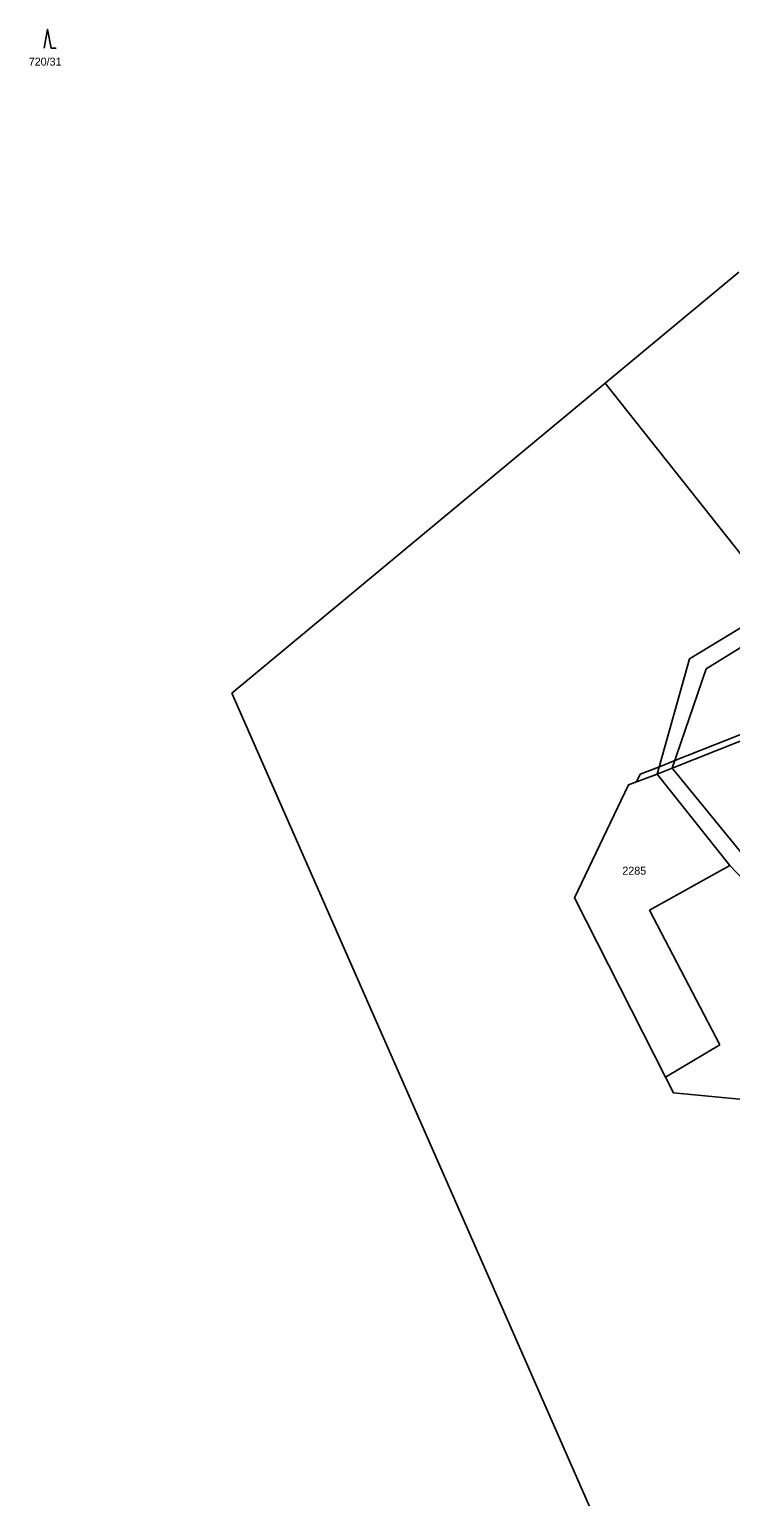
# Model space of a CAD drawing. Extents: x -439246 to -433691, y -1130252 to -1121148.
# Drawn here: x -436084 to -435935, y -1126245.5 to -1125933.8 of the extents above; entities that cross this region are included whole.
import ezdxf

# ---------------------------------------------------------------- set-up
doc = ezdxf.new("R2010")
doc.units = 0
for name, color, linetype in [('Vrstva 1', 7, 'Continuous'), ('Vrstva 18', 7, 'Continuous'), ('Vrstva 25', 7, 'Continuous'), ('Vrstva 52', 7, 'Continuous'), ('Vrstva 6', 7, 'Continuous')]:
    doc.layers.add(name, color=color, linetype=linetype)

msp = doc.modelspace()

# ---------------------------------------------------------------- linework, layer by layer
at = {"layer": 'Vrstva 1'}
for points in [[(-435961.62, -1126008.93), (-435933.2, -1125985.34)], [(-436040.94, -1126074.8), (-435961.62, -1126008.93)], [(-435906.12, -1126048.6), (-435940.13, -1126069.59)], [(-435924.42, -1126055.79), (-435943.67, -1126067.46)], [(-435943.67, -1126067.46), (-435950.54, -1126092.02)], [(-435940.13, -1126069.59), (-435947.35, -1126090.75)], [(-435993.95, -1126181.64), (-436040.94, -1126074.8)], [(-435928.84, -1126083.33), (-435947.35, -1126090.75)], [(-435947.35, -1126090.75), (-435950.54, -1126092.02)], [(-435947.35, -1126090.75), (-435929.23, -1126112.9)], [(-435950.54, -1126092.02), (-435956.64, -1126094.23)], [(-435950.54, -1126092.02), (-435935.14, -1126111.41)], [(-435956.64, -1126094.23), (-435968.16, -1126118.23)], [(-435935.14, -1126111.41), (-435952.23, -1126120.91)], [(-435926.6, -1126120.28), (-435935.14, -1126111.41)], [(-435968.16, -1126118.23), (-435948.79, -1126156.33)], [(-435952.23, -1126120.91), (-435937.28, -1126149.52)], [(-435948.79, -1126156.33), (-435937.28, -1126149.52)], [(-435948.79, -1126156.33), (-435947.07, -1126159.71)], [(-435947.07, -1126159.71), (-435925.65, -1126161.73)], [(-435946.96, -1126288.47), (-435993.95, -1126181.64)]]:
    msp.add_lwpolyline(points, dxfattribs=at)
at = {"layer": 'Vrstva 25'}
msp.add_lwpolyline([(-436080.81, -1125937.77), (-436080.11, -1125933.77), (-436079.31, -1125937.77), (-436078.31, -1125937.77)], dxfattribs=at)
at = {"layer": 'Vrstva 52'}
msp.add_lwpolyline([(-435924.57, -1126080.31), (-435946.79, -1126089.1), (-435950.09, -1126090.41), (-435954.17, -1126092.02), (-435954.97, -1126093.62), (-435956.64, -1126094.23), (-435968.16, -1126118.23), (-435948.79, -1126156.33), (-435947.07, -1126159.71), (-435925.65, -1126161.73)], dxfattribs=at)
at = {"layer": 'Vrstva 6'}
msp.add_lwpolyline([(-435961.62, -1126008.93), (-435924.42, -1126055.79)], dxfattribs=at)

# ---------------------------------------------------------------- texts
at = {"layer": 'Vrstva 18'}
for s, p in [('720/31', (-436084.1, -1125941.48)), ('2285', (-435957.97, -1126113.35))]:
    msp.add_text(s, height=1.7, dxfattribs=at).set_placement(p)

doc.saveas('drawing.dxf')
